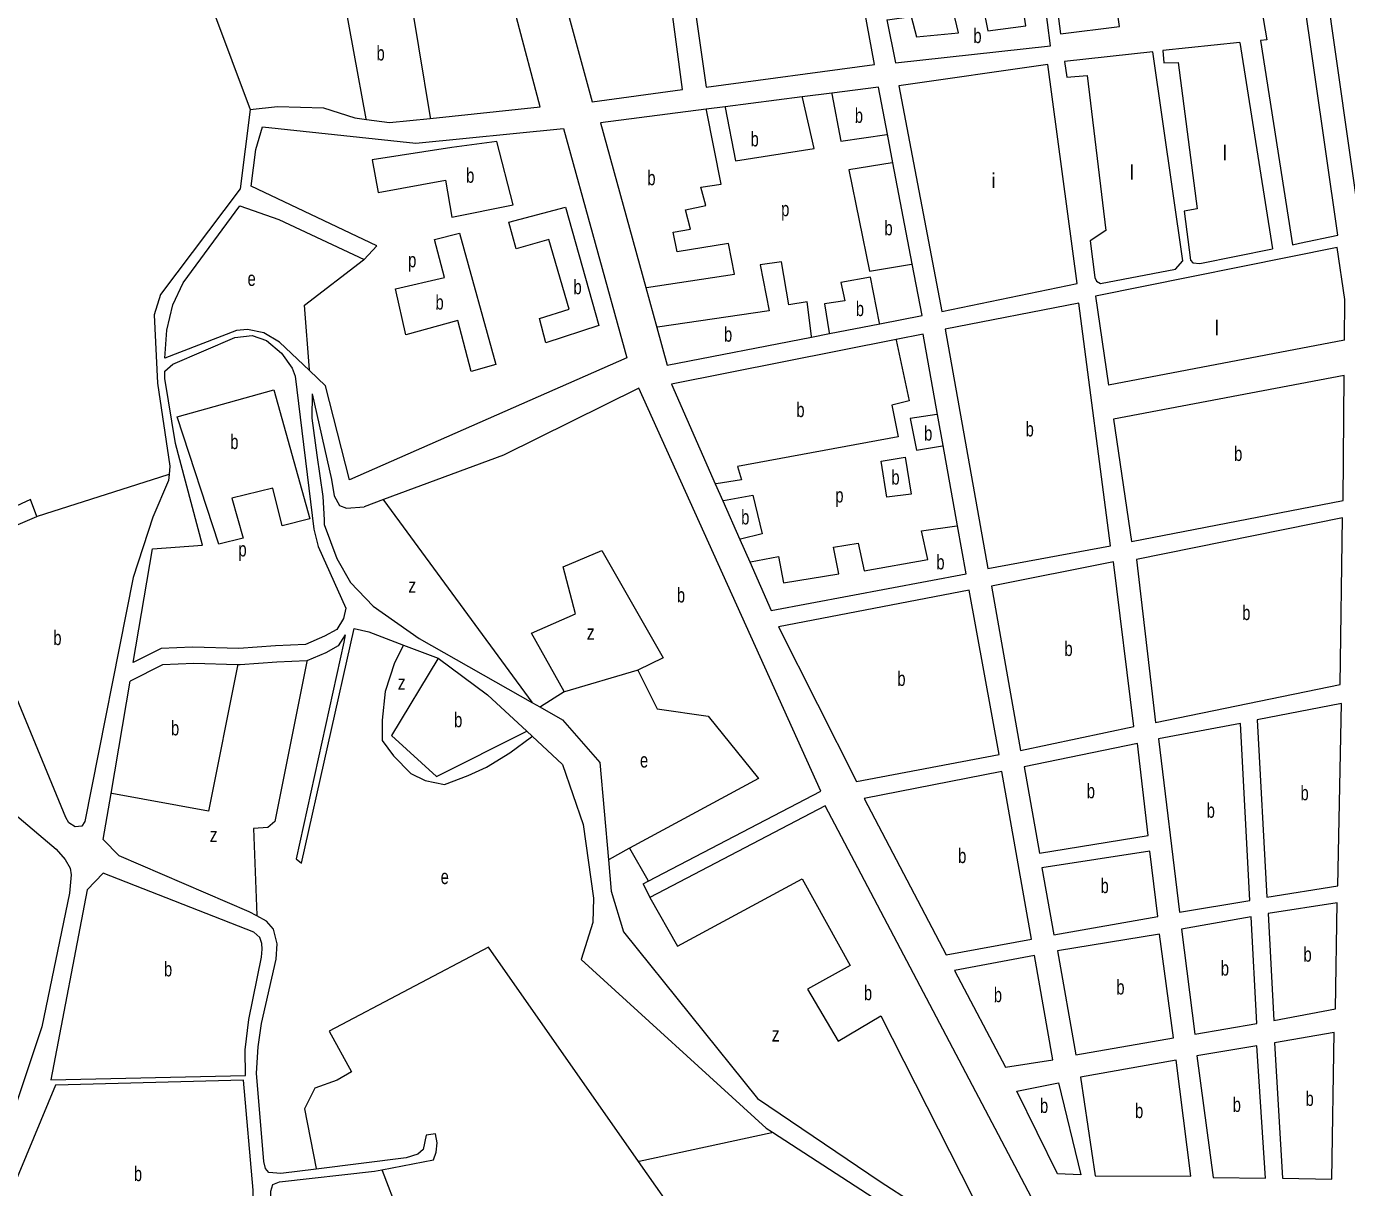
# Model space of a CAD drawing. Extents: x 639657 to 671642, y 222838 to 252123.
# Drawn here: x 648393 to 649296, y 243290 to 244084 of the extents above; entities that cross this region are included whole.
import ezdxf

# ---------------------------------------------------------------- set-up
doc = ezdxf.new("R2010")
doc.units = 0
doc.header["$LTSCALE"] = 4
doc.layers.add('1', color=7, linetype='Continuous', lineweight=13)
doc.layers.add('21', color=7, linetype='Continuous', lineweight=13)
doc.layers.add('7', color=7, linetype='Continuous')

msp = doc.modelspace()

# ---------------------------------------------------------------- linework, layer by layer
at = {"layer": '1'}
for p, q in [((649223.139, 244072.808), (649245.321, 243931.781)), ((649237.115, 244074.234), (649259.086, 243934.546)), ((649259.086, 243934.546), (649263.98, 243935.53)), ((649294.65, 243869.314), (649133.325, 243838.536)), ((649294.432, 243845.229), (649136.772, 243815.15)), ((649293.66, 243759.63), (649294.432, 243845.229)), ((648814.975, 243497.554), (648819.54, 243488))]:
    msp.add_line(p, q, dxfattribs=at)
for points in [[(649263.98, 243935.53), (649290.08, 243941.04), (649233.96, 244332.21), (649230.5, 244341.03), (649225.53, 244349.4), (649183.11, 244391.47), (649143.93, 244424.3), (649092.71, 244372.77), (649102.4, 244366.13), (649108.87, 244355.6), (649112.34, 244343.13), (649192.87, 244352.56), (649194.332, 244341.411)], [(648981.691, 244088.377), (648987.59, 244058.86), (649093.48, 244070.7), (649089.484, 244102.763), (649075.06, 244218.48)], [(648669.301, 244021.001), (648744.45, 244028.86), (648712.13, 244151.22), (648716.38, 244171.24)], [(649237.78, 244095.98), (649241.49, 244074.68), (649237.115, 244074.234)], [(649223.139, 244072.808), (649170.4, 244067.43), (649171.06, 244059.04), (649180.94, 244059.26), (649193.98, 243959), (649184.97, 243957.47), (649189.35, 243923.96), (649190.86, 243922.25), (649195.8, 243921.83), (649245.321, 243931.781)], [(648982.111, 244010.133), (648975.98, 244042.36), (648944.038, 244038.248), (648923.802, 244035.643), (648870.966, 244028.841), (648858.135, 244027.189)], [(648546.183, 244027.155), (648539.47, 243972.7), (648484.91, 243900.58), (648480.44, 243886.61), (648482.91, 243839.77), (648491.21, 243783.06), (648490.729, 243777.454)], [(648546.183, 244027.155), (648564.82, 244029.12), (648596.41, 244028.11), (648617.7, 244021.27), (648625.671, 244020.211)], [(648858.135, 244027.189), (648785.75, 244017.87), (648816.853, 243905.214), (648824.354, 243878.048)], [(648625.671, 244020.211), (648641.56, 244018.1), (648669.301, 244021.001)], [(648550.13, 243999.59), (648554.54, 244015.12), (648659.51, 244004.08), (648760.39, 244014), (648803.78, 243857.29), (648614.24, 243773.68), (648597.76, 243838.1), (648586.716, 243848.578)], [(649005.7, 243886.13), (648998.99, 243921.402), (648985.82, 243990.635), (648982.111, 244010.133)], [(648624.16, 243924.55), (648632.94, 243933.81), (648546.97, 243974.65), (648550.13, 243999.59)], [(648586.716, 243848.578), (648566.35, 243867.9), (648555.6, 243874.32), (648544.43, 243876.66), (648536.92, 243875.99), (648487.81, 243856.97), (648489.26, 243876.1), (648493.3, 243893.51), (648500.34, 243908.57), (648539.07, 243961.09), (648565.92, 243951.92), (648624.16, 243924.55)], [(649294.65, 243869.314), (649294.9, 243897.05), (649289.57, 243932.59), (649124.37, 243899.31), (649133.325, 243838.536)], [(648824.354, 243878.048), (648831.49, 243852.2), (648930.107, 243871.407), (648942.364, 243873.794), (648976.791, 243880.5), (649005.7, 243886.13)], [(648466.182, 243648.77), (648479.33, 243726.52), (648513.67, 243728.97), (648495.04, 243798.54), (648487.84, 243843), (648487.83, 243848.16), (648493.4, 243852.9), (648535.64, 243871.05), (648547.66, 243872.37), (648557.33, 243869.17), (648567.65, 243860.38), (648574.98, 243850.08), (648576.92, 243844.72), (648589.64, 243740.11), (648592.67, 243728.08), (648611.545, 243685.994), (648610.142, 243678.85)], [(649016.301, 243818.479), (649006.38, 243873.46), (648987.979, 243869.785)], [(648987.979, 243869.785), (648834.31, 243839.1), (648864.329, 243771.011), (648869.43, 243759.441), (648881.095, 243732.983), (648887.85, 243717.661)], [(648936.56, 243560.89), (648811.912, 243836.422), (648719.38, 243790.69), (648637.427, 243760.214), (648624.114, 243755.263)], [(648588.719, 243832.608), (648588.487, 243815.834), (648591.747, 243790.674), (648595.938, 243762.252), (648596.87, 243746.41), (648596.87, 243743.148)], [(648588.719, 243832.608), (648601.759, 243773.9), (648603.622, 243762.718), (648607.347, 243756.194), (648612.005, 243754.331), (648624.114, 243755.263)], [(649035.99, 243709.37), (649030.048, 243742.297), (649020.144, 243797.185), (649016.301, 243818.479)], [(649136.772, 243815.15), (649149.08, 243731.62), (649293.66, 243759.63)], [(648400.21, 243748.78), (648395.95, 243760.25), (648340.78, 243734.82), (648320.898, 243782.914)], [(648490.729, 243777.454), (648490.38, 243773.39), (648479.71, 243748.22), (648466.07, 243706.94), (648433.01, 243540.14), (648431.09, 243536.91), (648426.58, 243536.47), (648422.28, 243539.25), (648420.12, 243542.9), (648344.82, 243725.04), (648400.21, 243748.78)], [(648596.87, 243743.148), (648605.57, 243719.95), (648614.84, 243703.64), (648630.34, 243687.35), (648661.74, 243665.29), (648739.407, 243621.219), (648744.309, 243618.437)], [(648887.85, 243717.661), (648902.54, 243684.34), (649035.99, 243709.37)], [(648610.142, 243678.85), (648605.485, 243671.395), (648597.102, 243666.735), (648584.061, 243661.144), (648563.569, 243660.212), (648538.42, 243658.349), (648506.751, 243659.28), (648485.328, 243658.349), (648466.182, 243648.77)], [(648611.074, 243667.667), (648610.183, 243662.788), (648577.76, 243514.49), (648581.42, 243511.49), (648617.28, 243672.06), (648627.38, 243669.72), (648651.04, 243660.787), (648674.87, 243651.79)], [(648611.074, 243667.667), (648606.417, 243660.212), (648598.034, 243655.552), (648584.993, 243649.961)], [(648537.564, 243647.218), (648507.683, 243648.097), (648486.26, 243647.166), (648464.03, 243636.044)], [(648584.993, 243649.961), (648564.501, 243649.029), (648539.352, 243647.166), (648537.564, 243647.218)], [(648674.87, 243651.79), (648708.42, 243626.73), (648735.354, 243601.812), (648739.071, 243598.374)], [(648550.722, 243475.501), (648545.44, 243478.32), (648456.68, 243516.56), (648445.71, 243527.71), (648451.044, 243559.254), (648464.03, 243636.044)], [(648744.309, 243618.437), (648759.76, 243609.67), (648785.38, 243580.51), (648791.233, 243513.92), (648793.12, 243492.45)], [(648739.071, 243598.374), (648759.84, 243579.16), (648773.9, 243537.94), (648781.11, 243487.69), (648780.51, 243470.93), (648772.535, 243445.666), (648899.16, 243330.31), (648903.422, 243327.55)], [(648314.866, 243573.763), (648321.09, 243570.17), (648385.34, 243545.18), (648413.52, 243521.19), (648419.77, 243514.11), (648423, 243508.11), (648423.87, 243503.6), (648422.61, 243491.13)], [(648814.975, 243497.554), (648818.474, 243499.377), (648936.56, 243560.89)], [(648422.61, 243491.13), (648403.74, 243399.57), (648360.92, 243271.87), (648348.47, 243272.27), (648345.25, 243273.77), (648341.8, 243278.27), (648325.61, 243315.83), (648318.04, 243337.29), (648313.91, 243354.89), (648305.3, 243450.9), (648302.9, 243465.28), (648296.83, 243487.4), (648289.48, 243508.43), (648271.56, 243546.42), (648270.863, 243547.648)], [(649098.36, 243249.17), (648939.37, 243550.8), (648819.54, 243488)], [(648793.12, 243492.45), (648801.618, 243464.623), (648893.09, 243350.7), (648977.18, 243293.76), (649022.12, 243264.66), (649047.26, 243254.2), (649056.254, 243252.103)], [(648591.346, 243302.304), (648567.15, 243299.22), (648558.99, 243300.06), (648556.62, 243302.84), (648555.54, 243307.57), (648550.44, 243367.91), (648551.68, 243385.96), (648554, 243401.86), (648563.98, 243445.93), (648564.6, 243456.45), (648562.21, 243466.33), (648557.47, 243471.9), (648550.722, 243475.501)], [(648636.234, 243301.822), (648671.67, 243308.7), (648673.37, 243313.86), (648674.21, 243320.31), (648672.91, 243326.54), (648666.47, 243325.45), (648664.57, 243315.78), (648660.92, 243312.55), (648652.99, 243310.16), (648591.346, 243302.304)], [(648903.422, 243327.55), (649020.43, 243251.77), (649048.8, 243239.6), (649105.61, 243106.79), (649067.23, 243089.94), (649008.91, 243226.18), (648998.62, 243222.29), (648998.829, 243221.793)], [(648664.469, 243177.792), (648608.3, 243159.7), (648560.33, 243281.59), (648560.31, 243287.17), (648561.8, 243291.9), (648566.31, 243293.63), (648631.33, 243300.87), (648636.234, 243301.822)]]:
    msp.add_lwpolyline(points, dxfattribs=at)
for points in [[(649479.38, 243993.43), (649495.22, 244057.59), (649495.84, 244070.08), (649490.64, 244085.77), (649483.09, 244098.02), (649291.44, 244281.57), (649275.28, 244302.83), (649269.26, 244305.61), (649262.6, 244305.6), (649255.73, 244301.5), (649252.53, 244295.03), (649256.25, 244268.15), (649257.8, 244249.87), (649256.38, 244214.15), (649261.63, 244178.44), (649273.25, 244172.44), (649305.59, 243944.68), (649462.65, 243907.44)], [(649140.71, 244083.72), (649115.76, 244263.11), (649077.11, 244257.86), (649100.33, 244078.9)], [(648948.37, 244193.04), (648838.83, 244176.88), (648858.08, 244042.23), (648973.2, 244057.75)], [(648824.01, 244174.69), (648744.98, 244161.4), (648780.11, 244032.38), (648841.97, 244040.69)], [(649184.2, 243923.52), (649163.6, 244066.52), (649103.18, 244059.97), (649104.71, 244049.21), (649118.75, 244050.31), (649131.34, 243944.24), (649120.63, 243937.33), (649123.91, 243912.2), (649124.99, 243909.63), (649127.79, 243908.13), (649179.06, 243917.92)], [(649111.9, 243908.09), (649091.84, 244057.92), (648989.86, 244043.17), (649019.22, 243888.96)], [(649134.68, 243728.52), (649113.01, 243894.56), (649021.61, 243876.72), (649050.79, 243713.06)], [(649291.63, 243633.72), (649293.27, 243747.81), (649152.31, 243719.32), (649165.48, 243607.85)], [(649150.67, 243605.02), (649136.64, 243717.78), (649053.18, 243701.04), (649073.01, 243588.72)], [(649058.42, 243585.89), (649037.95, 243698.21), (648907.5, 243673.18), (648960.8, 243567.4)], [(649292.52, 243620.84), (649235.02, 243609.52), (649241.56, 243488.38), (649290.06, 243496.02)], [(649229.98, 243485.99), (649223.44, 243607.13), (649167.44, 243596.68), (649181.7, 243478.14)], [(649160.31, 243530.5), (649153.06, 243593.43), (649075.61, 243577.56), (649086.07, 243518.5)], [(649080.64, 243459.63), (649060.38, 243574.3), (648966.19, 243555.81), (649022.28, 243448.96)], [(649166.89, 243475.09), (649161.63, 243519.76), (649087.6, 243508.41), (649095.87, 243462.46)], [(648548.69, 243464.36), (648445.578, 243504.75), (648434.63, 243493.31), (648409.85, 243363.5), (648542.93, 243366.39), (648542.89, 243384.01), (648545.2, 243404.64), (648553.89, 243447.19), (648554.3, 243452.78), (648554.29, 243456.64), (648552.78, 243460.72)], [(649288.56, 243412.02), (649289.66, 243484.42), (649242.45, 243477.21), (649246.29, 243403.97)], [(649234.7, 243402.01), (649230.86, 243474.82), (649183.23, 243466.33), (649192.22, 243394.6)], [(649177.63, 243392.2), (649168.21, 243463.07), (649098.26, 243451.73), (649110.9, 243380.44)], [(649095.24, 243377.18), (649082.6, 243448.47), (649027.89, 243438.24), (649062.84, 243371.95)], [(649286.07, 243295.38), (649287.53, 243395.69), (649246.76, 243388.72), (649252.15, 243296.16)], [(649240.56, 243296.13), (649234.74, 243386.76), (649193.55, 243379.78), (649204.93, 243296.68)], [(649189.47, 243297.51), (649179.6, 243376.96), (649114.16, 243365.2), (649124.21, 243297.77)], [(648541.65, 243363.17), (648413.08, 243359.64), (648361.44, 243236.22), (648361.03, 243231.06), (648363.83, 243226.34), (648369.42, 243225.07), (648458.03, 243240.96), (648537.61, 243266.28), (648542.76, 243269.09), (648546.39, 243273.61), (648548.31, 243279.63), (648548.29, 243288)], [(649070.477, 243355.535), (649099.048, 243361.251), (649114.426, 243298.311), (649098.349, 243299.011)]]:
    msp.add_lwpolyline(points, close=True, dxfattribs=at)
at = {"layer": '21'}
for points in [[(648716.38, 244171.24), (648715.88, 244171.156), (648677.07, 244164.64), (648665.886, 244171.633), (648646.315, 244195.411), (648628.141, 244234.573), (648611.365, 244286.324), (648598.783, 244326.885), (648590.395, 244342.27), (648570.823, 244350.662), (648556.843, 244347.865), (648545.659, 244317.095), (648534.475, 244276.533), (648520.495, 244263.945), (648499.525, 244254.155), (648484.147, 244213.593), (648495.331, 244163.241), (648546.183, 244027.155)], [(648625.671, 244020.211), (648625.579, 244020.711), (648608.569, 244112.89), (648653.305, 244118.484), (648669.219, 244021.501), (648669.301, 244021.001)], [(648981.691, 244088.377), (648982.191, 244088.445), (648998.392, 244090.655), (649001.887, 244076.668), (649030.546, 244079.466), (649027.051, 244094.851), (649047.322, 244097.648), (649050.817, 244080.864), (649076.68, 244084.361), (649073.884, 244101.844), (649088.984, 244102.734), (649089.484, 244102.763)], [(648870.966, 244028.841), (648871.064, 244028.341), (648878.161, 243992.051), (648931.984, 244000.443), (648923.918, 244035.143), (648923.802, 244035.643)], [(648944.038, 244038.248), (648944.131, 244037.748), (648950.158, 244005.338), (648981.611, 244010.058), (648982.111, 244010.133)], [(648816.853, 243905.214), (648817.353, 243905.29), (648877.462, 243914.425), (648873.268, 243935.405), (648838.318, 243929.81), (648835.522, 243943.097), (648847.405, 243945.195), (648843.91, 243958.483), (648857.89, 243961.28), (648854.395, 243973.868), (648868.375, 243975.966), (648858.235, 244026.689), (648858.135, 244027.189)], [(648985.82, 243990.635), (648985.32, 243990.554), (648955.75, 243985.757), (648969.73, 243916.523), (648998.49, 243921.319), (648998.99, 243921.402)], [(648586.716, 243848.578), (648586.679, 243849.078), (648583.405, 243893.299), (648623.66, 243924.167), (648624.16, 243924.55)], [(648930.107, 243871.407), (648930.045, 243871.907), (648927.091, 243895.543), (648914.509, 243893.445), (648909.616, 243922.817), (648894.937, 243920.719), (648901.228, 243889.249), (648824.854, 243878.121), (648824.354, 243878.048)], [(648976.791, 243880.5), (648976.691, 243881), (648970.429, 243912.327), (648950.158, 243908.83), (648952.954, 243896.242), (648938.974, 243894.144), (648942.281, 243874.294), (648942.364, 243873.794)], [(648987.979, 243869.785), (648988.086, 243869.285), (648996.991, 243827.708), (648985.108, 243824.91), (648989.302, 243803.231), (648879.559, 243782.95), (648882.355, 243773.859), (648864.829, 243771.09), (648864.329, 243771.011)], [(649016.301, 243818.479), (649015.801, 243818.408), (648997.69, 243815.819), (649001.884, 243794.14), (649019.644, 243797.102), (649020.144, 243797.185)], [(648400.21, 243748.78), (648400.71, 243748.938), (648490.229, 243777.296), (648490.729, 243777.454)], [(648739.407, 243621.219), (648739.04, 243621.719), (648637.794, 243759.714), (648637.427, 243760.214)], [(648869.43, 243759.441), (648869.93, 243759.536), (648890.044, 243763.369), (648896.335, 243736.794), (648881.595, 243733.108), (648881.095, 243732.983)], [(648887.85, 243717.661), (648888.35, 243717.756), (648907.519, 243721.409), (648911.014, 243703.226), (648948.76, 243709.52), (648945.265, 243727.703), (648962.041, 243730.5), (648966.235, 243711.618), (649009.573, 243719.311), (649005.379, 243738.892), (649029.548, 243742.228), (649030.048, 243742.297)], [(648760.95, 243628.952), (648738.582, 243668.813), (648768.639, 243682.101), (648760.251, 243714.27), (648786.813, 243725.459), (648828.753, 243652.03), (648811.278, 243643.638)], [(648651.04, 243660.787), (648650.79, 243660.287), (648644.916, 243648.533), (648638.625, 243628.952), (648636.528, 243609.37), (648636.528, 243595.384), (648644.217, 243584.894), (648656.1, 243573.005), (648665.886, 243568.11), (648679.167, 243565.312), (648695.244, 243571.606), (648707.826, 243577.201), (648723.903, 243586.992), (648738.571, 243597.999), (648739.071, 243598.374)], [(648537.564, 243647.218), (648537.428, 243646.531), (648517.698, 243547.13), (648451.544, 243559.163), (648451.044, 243559.254)], [(648584.993, 243649.961), (648584.893, 243649.461), (648563.133, 243540.136), (648558.24, 243535.94), (648548.454, 243535.241), (648550.703, 243476.001), (648550.722, 243475.501)], [(648674.87, 243651.79), (648674.567, 243651.29), (648642.819, 243598.881), (648673.575, 243570.907), (648734.854, 243601.562), (648735.354, 243601.812)], [(648760.95, 243628.952), (648761.45, 243629.098), (648810.778, 243643.492), (648811.278, 243643.638)], [(648811.278, 243643.638), (648824.559, 243617.063), (648859.509, 243612.168), (648893.76, 243569.508), (648805.686, 243521.954)], [(648744.309, 243618.437), (648744.809, 243618.753), (648760.95, 243628.952)], [(648805.686, 243521.954), (648805.186, 243521.676), (648791.733, 243514.198), (648791.233, 243513.92)], [(648805.686, 243521.954), (648818.191, 243499.877), (648818.474, 243499.377)], [(648819.54, 243488), (648838.539, 243454.818), (648923.817, 243500.974), (648956.669, 243441.531), (648927.312, 243425.446), (648948.281, 243389.78), (648977.639, 243407.263), (649056.001, 243252.603), (649056.254, 243252.103)], [(648811.863, 243307.564), (648709.224, 243454.118), (648600.18, 243396.773), (648615.558, 243368.8), (648605.772, 243363.205), (648590.394, 243357.611), (648583.404, 243343.624), (648591.25, 243302.804), (648591.346, 243302.304)], [(648811.863, 243307.564), (648812.363, 243307.673), (648902.922, 243327.441), (648903.422, 243327.55)], [(648768.656, 243185.066), (648769.156, 243185.535), (648782.619, 243198.163), (648807.783, 243201.659), (648833.646, 243200.261), (648853.917, 243203.757), (648865.8, 243214.947), (648866.499, 243226.835), (648853.218, 243248.515), (648811.863, 243307.564)], [(648636.234, 243301.822), (648636.428, 243301.322), (648647.712, 243272.292), (648628.14, 243263.9), (648644.916, 243199.561), (648656.1, 243199.561), (648664.277, 243178.292), (648664.469, 243177.792)]]:
    msp.add_lwpolyline(points, dxfattribs=at)
for points in [[(648684.06, 244000.996), (648629.539, 243992.604), (648633.733, 243970.226), (648679.866, 243978.618), (648684.06, 243953.442), (648726, 243961.834), (648714.816, 244005.192)], [(648761.808, 243960.244), (648784.716, 243879.313), (648748.368, 243867.424), (648744.174, 243884.208), (648764.445, 243890.502), (648750.465, 243938.057), (648728.097, 243931.763), (648723.204, 243949.945)], [(648689.427, 243942.371), (648714.117, 243852.738), (648697.341, 243847.843), (648688.254, 243882.809), (648652.605, 243873.019), (648645.615, 243904.489), (648679.167, 243912.181), (648672.177, 243938.057)], [(648496.386, 243816.781), (648562.434, 243835.255), (648586.899, 243747.139), (648568.026, 243742.243), (648561.735, 243768.119), (648533.775, 243761.125), (648541.464, 243733.851), (648524.688, 243729.655)], [(648977.838, 243786.517), (648994.195, 243789.244), (648998.389, 243764.068), (648981.613, 243761.97)]]:
    msp.add_lwpolyline(points, close=True, dxfattribs=at)

# ---------------------------------------------------------------- texts
at = {"layer": '7'}
for s, width, p in [('b', 0.75, (649040.85, 244072.46)), ('b', 0.75, (648632.636, 244060.571)), ('b', 0.75, (648959.767, 244017.912)), ('b', 0.75, (648888.469, 244001.828)), ('b', 0.75, (648693.938, 243976.921)), ('b', 0.75, (648817.87, 243975.253)), ('p', 0.75, (648909.382, 243954.071)), ('b', 0.75, (648980.038, 243940.986)), ('p', 0.75, (648654.248, 243919.104)), ('e', 0.75, (648544.413, 243906.405)), ('b', 0.75, (648767.333, 243900.694)), ('b', 0.75, (648672.968, 243890.204)), ('b', 0.75, (648960.466, 243885.738)), ('b', 0.75, (648870.295, 243868.255)), ('b', 0.75, (648919.779, 243816.664)), ('b', 0.75, (649007.154, 243800.579)), ('b', 0.75, (649076.59, 243803.433)), ('b', 0.75, (648532.615, 243794.786)), ('b', 0.75, (649219.186, 243786.649)), ('b', 0.75, (648984.786, 243770.508)), ('p', 0.75, (648946.429, 243758.258)), ('b', 0.75, (648882.033, 243743.234)), ('p', 0.75, (648538.207, 243721.357)), ('b', 0.75, (649015.542, 243712.463)), ('z', 0.8, (648654.366, 243696.51)), ('b', 0.75, (648838.078, 243689.887)), ('b', 0.75, (649224.738, 243677.83)), ('b', 0.75, (648411.607, 243660.713)), ('z', 0.8, (648776.481, 243664.436)), ('b', 0.75, (649103.143, 243653.25)), ('z', 0.8, (648647.166, 243630.169)), ('b', 0.75, (648988.857, 243632.805)), ('b', 0.75, (648685.696, 243604.568)), ('b', 0.75, (648492.073, 243598.973)), ('e', 0.75, (648812.829, 243577.02)), ('b', 0.75, (649118.405, 243555.965)), ('b', 0.75, (649264.6, 243554.61)), ('b', 0.75, (649200.432, 243542.635)), ('z', 0.8, (648518.55, 243525.969)), ('b', 0.75, (649030.417, 243511.63)), ('e', 0.75, (648676.524, 243497.296)), ('b', 0.75, (649127.859, 243491.11)), ('b', 0.75, (649266.615, 243444.195)), ('b', 0.75, (648487.277, 243434.125)), ('b', 0.75, (649210.084, 243434.71)), ('b', 0.75, (649138.638, 243421.755)), ('b', 0.75, (648965.994, 243417.847)), ('b', 0.75, (649054.842, 243416.504)), ('z', 0.8, (648903, 243389.599)), ('b', 0.75, (649086.425, 243340.732)), ('b', 0.75, (649218.225, 243341.445)), ('b', 0.75, (649268.037, 243345.535)), ('b', 0.75, (649151.432, 243337.235)), ('b', 0.75, (648466.708, 243294.12))]:
    msp.add_text(s, height=10, dxfattribs=dict(at, width=width)).set_placement(p)
for s, p in [('l', (649211.372, 243992.37)), ('l', (649147.763, 243979.083)), ('i', (649053.143, 243973.44)), ('l', (649205.905, 243872.667))]:
    msp.add_text(s, height=10, dxfattribs=at).set_placement(p)

doc.saveas('drawing.dxf')
